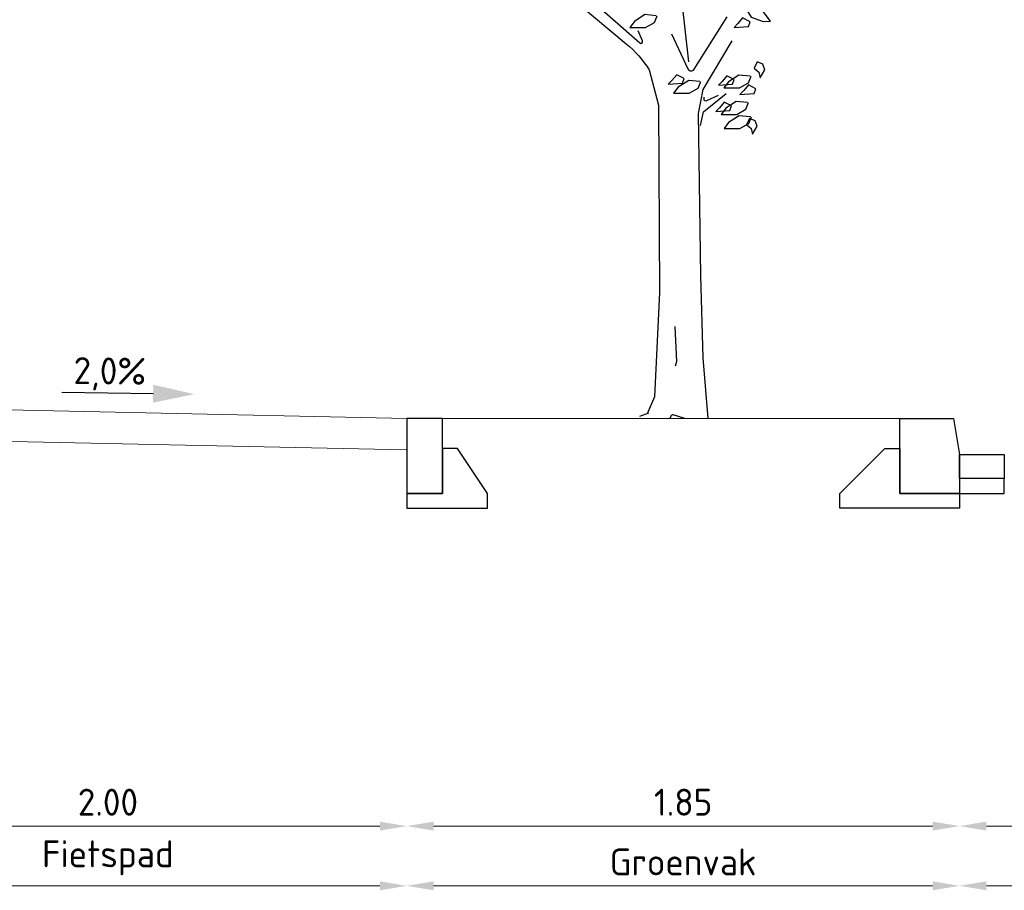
# Model space of a CAD drawing. Header units: metres. Extents: x 196651 to 397723, y 354703 to 710691.
# Tile 285 of 322: x 198847.19 to 198850.49, y 355787.12 to 355790.04. Entities that reach past the tile are written whole.
import ezdxf

# ---------------------------------------------------------------- set-up
doc = ezdxf.new("R2010")
doc.units = ezdxf.units.M
doc.header["$MEASUREMENT"] = 0
doc.layers.add('X-XX-AL-AANPIJLING-M', color=7, linetype='Continuous', lineweight=18)
doc.layers.add('X-XX-XX-DETAIL1-G', color=1, linetype='Continuous', lineweight=18)
for name, color, linetype in [('X-XX-NIEUW-DETAIL-S', 1, 'Continuous'), ('X-XX-NIEUW-DETAIL-T', 3, 'Continuous'), ('X-XX-NIEUW-DETAIL_GROEN-S', 7, 'Continuous')]:
    doc.layers.add(name, color=color, linetype=linetype)
doc.styles.add('NLCS-ISO', font='NLCS-ISO.ttf')
doc.styles.add('NLCS-ISO-T18', font='NLCS-ISO.ttf')
doc.dimstyles.new('Jens 1_50 - standaard', dxfattribs={"dimscale": 0.05, "dimtxt": 1.8, "dimasz": 1.8, "dimexe": 2, "dimexo": 2, "dimgap": 0.7, "dimtad": 1, "dimzin": 0, "dimdsep": 46, "dimtxsty": 'NLCS-ISO', "dimcen": 2.5, "dimdle": 2, "dimse1": 1, "dimse2": 1, "dimclrd": 256, "dimclre": 256, "dimclrt": 256, "dimadec": 1, "dimazin": 0, "dimtfac": 1, "dimtdec": 3, "dimtofl": 0, "dimtmove": 1, "dimatfit": 0, "dimfxl": 2, "dimfxlon": 1, "dimtfillclr": 254, "dimtolj": 1, "dimtzin": 0, "dimlwd": 18, "dimlwe": 18, "dimarcsym": 0})

# ---------------------------------------------------------------- blocks, each defined once
blk = doc.blocks.new('*U186')
blk.add_lwpolyline([(0.12, 0), (0, 0), (0, -0.25), (0.12, -0.25), (0.12, 0)], close=True)
at = {"flags": 128}
blk.add_lwpolyline([(0.12, -0.3), (0.27, -0.3), (0.27, -0.25), (0.17, -0.1), (0.12, -0.1), (0.12, -0.25), (0, -0.25), (0, -0.3)], close=True, dxfattribs=at)
blk = doc.blocks.new('*U271')
blk.add_hatch(color=5).paths.add_polyline_path([(0.1512, 0.0322), (0.1524, 0.0922), (0.2894, 0.0595)])
at = {"color": 5, "flags": 128}
blk.add_lwpolyline([(0.1518, 0.0622), (-0.1534, 0.0683)], dxfattribs=at)
at = {"insert": (0.0083, 0.1844), "char_height": 0.09, "width": 1.310814, "attachment_point": 2, "rotation": 358.8542, "style": 'NLCS-ISO-T18'}
blk.add_mtext('2,0%', dxfattribs=at)
blk = doc.blocks.new('*U272')
for points in [[(0.2, 0.12), (0.02, 0.12), (0, 0), (0, -0.13), (0.2, -0.13), (0.2, 0.12)], [(0.2, -0.18), (0.4, -0.18), (0.4, -0.13), (0.25, 0.02), (0.2, 0.02), (0.2, -0.13), (0, -0.13), (0, -0.18)]]:
    blk.add_lwpolyline(points, close=True)
blk = doc.blocks.new('*D1653')
at = {"layer": 'Defpoints', "color": 0, "transparency": 16777216}
for p in [(198846.4871, 355788.7406), (198848.4871, 355788.7006), (198848.4871, 355787.3373)]:
    blk.add_point(p, dxfattribs=at)
at = {"layer": 'X-XX-AL-AANPIJLING-M', "linetype": 'Continuous', "lineweight": 18, "transparency": 16777216}
blk.add_line((198846.5771, 355787.3373), (198848.3971, 355787.3373), dxfattribs=at)
at = {"layer": 'X-XX-AL-AANPIJLING-M', "transparency": 16777216}
for points in [[(198846.5771, 355787.3523), (198846.5771, 355787.3223), (198846.4871, 355787.3373)], [(198848.3971, 355787.3523), (198848.3971, 355787.3223), (198848.4871, 355787.3373)]]:
    blk.add_solid(points, dxfattribs=at)
at = {"layer": 'X-XX-AL-AANPIJLING-M', "transparency": 16777216, "insert": (198847.4871, 355787.4173), "char_height": 0.09, "attachment_point": 5, "style": 'NLCS-ISO'}
blk.add_mtext('\\A1;2.00', dxfattribs=at)
blk = doc.blocks.new('*D1655')
at = {"layer": 'Defpoints', "color": 0, "transparency": 16777216}
for p in [(198848.4871, 355788.7006), (198846.4871, 355788.5306), (198848.4871, 355787.1375)]:
    blk.add_point(p, dxfattribs=at)
at = {"layer": 'X-XX-AL-AANPIJLING-M', "linetype": 'Continuous', "lineweight": 18, "transparency": 16777216}
blk.add_line((198846.5771, 355787.1375), (198848.3971, 355787.1375), dxfattribs=at)
at = {"layer": 'X-XX-AL-AANPIJLING-M', "transparency": 16777216}
for points in [[(198846.5771, 355787.1525), (198846.5771, 355787.1225), (198846.4871, 355787.1375)], [(198848.3971, 355787.1525), (198848.3971, 355787.1225), (198848.4871, 355787.1375)]]:
    blk.add_solid(points, dxfattribs=at)
at = {"layer": 'X-XX-AL-AANPIJLING-M', "transparency": 16777216, "insert": (198847.4871, 355787.231), "char_height": 0.09, "attachment_point": 5, "style": 'NLCS-ISO'}
blk.add_mtext('\\A1;Fietspad', dxfattribs=at)
blk = doc.blocks.new('*D1657')
at = {"layer": 'Defpoints', "color": 0, "transparency": 16777216}
for p in [(198848.4871, 355788.7006), (198850.3371, 355788.5806), (198850.3371, 355787.3373)]:
    blk.add_point(p, dxfattribs=at)
at = {"layer": 'X-XX-AL-AANPIJLING-M', "linetype": 'Continuous', "lineweight": 18, "transparency": 16777216}
blk.add_line((198848.5771, 355787.3373), (198850.2471, 355787.3373), dxfattribs=at)
at = {"layer": 'X-XX-AL-AANPIJLING-M', "transparency": 16777216}
for points in [[(198848.5771, 355787.3523), (198848.5771, 355787.3223), (198848.4871, 355787.3373)], [(198850.2471, 355787.3523), (198850.2471, 355787.3223), (198850.3371, 355787.3373)]]:
    blk.add_solid(points, dxfattribs=at)
at = {"layer": 'X-XX-AL-AANPIJLING-M', "transparency": 16777216, "insert": (198849.4121, 355787.4173), "char_height": 0.09, "attachment_point": 5, "style": 'NLCS-ISO'}
blk.add_mtext('\\A1;1.85', dxfattribs=at)
blk = doc.blocks.new('*D1658')
at = {"layer": 'Defpoints', "color": 0, "transparency": 16777216}
for p in [(198848.4871, 355788.5008), (198850.3371, 355788.3808), (198850.3371, 355787.1375)]:
    blk.add_point(p, dxfattribs=at)
at = {"layer": 'X-XX-AL-AANPIJLING-M', "linetype": 'Continuous', "lineweight": 18, "transparency": 16777216}
blk.add_line((198848.5771, 355787.1375), (198850.2471, 355787.1375), dxfattribs=at)
at = {"layer": 'X-XX-AL-AANPIJLING-M', "transparency": 16777216}
for points in [[(198848.5771, 355787.1525), (198848.5771, 355787.1225), (198848.4871, 355787.1375)], [(198850.2471, 355787.1525), (198850.2471, 355787.1225), (198850.3371, 355787.1375)]]:
    blk.add_solid(points, dxfattribs=at)
at = {"layer": 'X-XX-AL-AANPIJLING-M', "transparency": 16777216, "insert": (198849.4121, 355787.2175), "char_height": 0.09, "attachment_point": 5, "style": 'NLCS-ISO'}
blk.add_mtext('\\A1;Groenvak', dxfattribs=at)
blk = doc.blocks.new('*D1659')
at = {"layer": 'Defpoints', "color": 0, "transparency": 16777216}
for p in [(198853.3371, 355788.6406), (198850.3371, 355788.5806), (198853.3371, 355787.3373)]:
    blk.add_point(p, dxfattribs=at)
at = {"layer": 'X-XX-AL-AANPIJLING-M', "linetype": 'Continuous', "lineweight": 18, "transparency": 16777216}
blk.add_line((198850.4271, 355787.3373), (198853.2471, 355787.3373), dxfattribs=at)
at = {"layer": 'X-XX-AL-AANPIJLING-M', "transparency": 16777216}
for points in [[(198850.4271, 355787.3523), (198850.4271, 355787.3223), (198850.3371, 355787.3373)], [(198853.2471, 355787.3523), (198853.2471, 355787.3223), (198853.3371, 355787.3373)]]:
    blk.add_solid(points, dxfattribs=at)
at = {"layer": 'X-XX-AL-AANPIJLING-M', "transparency": 16777216, "insert": (198851.8371, 355787.4173), "char_height": 0.09, "attachment_point": 5, "style": 'NLCS-ISO'}
blk.add_mtext('\\A1;3.00', dxfattribs=at)
blk = doc.blocks.new('*D1661')
at = {"layer": 'Defpoints', "color": 0, "transparency": 16777216}
for p in [(198853.3371, 355788.4408), (198850.3371, 355788.3808), (198853.3371, 355787.1375)]:
    blk.add_point(p, dxfattribs=at)
at = {"layer": 'X-XX-AL-AANPIJLING-M', "linetype": 'Continuous', "lineweight": 18, "transparency": 16777216}
blk.add_line((198850.4271, 355787.1375), (198853.2471, 355787.1375), dxfattribs=at)
at = {"layer": 'X-XX-AL-AANPIJLING-M', "transparency": 16777216}
for points in [[(198850.4271, 355787.1525), (198850.4271, 355787.1225), (198850.3371, 355787.1375)], [(198853.2471, 355787.1525), (198853.2471, 355787.1225), (198853.3371, 355787.1375)]]:
    blk.add_solid(points, dxfattribs=at)
at = {"layer": 'X-XX-AL-AANPIJLING-M', "transparency": 16777216, "insert": (198851.8371, 355787.231), "char_height": 0.09, "attachment_point": 5, "style": 'NLCS-ISO'}
blk.add_mtext('\\A1;Rijbaan', dxfattribs=at)
blk = doc.blocks.new('JENS-DEATIL-NIEUW AAN TE PLANTEN BOOM')
at = {"color": 37}
blk.add_line((-0.1268, 0.03), (-0.1758, 0.011), dxfattribs=at)
for points in [[(-0.5358, 2.328), (-0.2508, 2.09, -0.074112), (-0.1218, 1.945), (-0.0698, 1.748), (-0.0648, 0.703), (-0.0928, 0.122), (-0.1338, 0.027)], [(-0.4618, 2.349), (-0.1753, 2.0947, 0.80663), (-0.1596, 2.1062), (-0.1848, 2.163)], [(0.0012, 2.146), (0.0936, 1.9501, 0.593059), (0.1286, 1.948), (0.3122, 2.241)], [(0.2622, 1.802), (0.1974, 1.7717, -0.549165), (0.1832, 1.7807), (0.1832, 1.792)], [(0.0762, 0), (0.0111, 0.0202, 0.393382), (-0.0012, 0.0143), (-0.0068, 0)]]:
    blk.add_lwpolyline(points, format="xyb", dxfattribs=at)
for points in [[(0.0592, 2.32), (0.0972, 1.99)], [(0.3392, 2.106), (0.1772, 1.836), (0.1502, 1.701), (0.1632, 0.796), (0.1772, 0.338), (0.2042, 0)], [(0.1632, 1.635), (0.1802, 1.71), (0.3062, 1.812)], [(0.0202, 0.514), (0.0302, 0.318), (0.0232, 0.292)]]:
    blk.add_lwpolyline(points, dxfattribs=at)
at = {"color": 104}
for points in [[(0.4136, 2.2916), (0.4467, 2.2387), (0.5123, 2.215), (0.5545, 2.2163), (0.5012, 2.2849), (0.4487, 2.307), (0.4097, 2.2965)], [(-0.0843, 2.2463), (-0.1464, 2.2525), (-0.2053, 2.2152), (-0.2302, 2.1811), (-0.1433, 2.1811), (-0.0936, 2.209), (-0.0781, 2.2463)], [(0.1598, 1.8796), (0.0977, 1.8858), (0.0388, 1.8486), (0.0139, 1.8144), (0.1008, 1.8144), (0.1505, 1.8423), (0.166, 1.8796)], [(0.4402, 1.9087), (0.3781, 1.9149), (0.3191, 1.8777), (0.2943, 1.8436), (0.3812, 1.8436), (0.4308, 1.8715), (0.4464, 1.9087)], [(0.4255, 1.7618), (0.3635, 1.768), (0.3045, 1.7308), (0.2797, 1.6966), (0.3666, 1.6966), (0.4162, 1.7246), (0.4317, 1.7618)], [(0.4417, 1.6825), (0.3796, 1.6887), (0.3206, 1.6515), (0.2958, 1.6174), (0.3827, 1.6174), (0.4324, 1.6453), (0.4479, 1.6825)]]:
    blk.add_lwpolyline(points, dxfattribs=at)
for points in [[(0.4404, 2.2132), (0.3988, 2.2343), (0.3728, 2.2027), (0.3517, 2.1816), (0.4305, 2.1871)], [(0.4792, 1.989), (0.4632, 1.955), (0.4892, 1.932), (0.4972, 1.901), (0.5232, 1.945), (0.5122, 1.976)], [(0.0722, 1.8963), (0.0307, 1.9174), (0.0046, 1.8857), (-0.0165, 1.8646), (0.0623, 1.8702)], [(0.3519, 1.8902), (0.3103, 1.9113), (0.2843, 1.8797), (0.2632, 1.8586), (0.342, 1.8642)], [(0.4724, 1.8392), (0.4308, 1.8603), (0.4048, 1.8287), (0.3837, 1.8076), (0.4625, 1.8131)], [(0.3373, 1.7433), (0.2957, 1.7644), (0.2696, 1.7328), (0.2485, 1.7117), (0.3274, 1.7173)], [(0.4362, 1.674), (0.4202, 1.64), (0.4462, 1.617), (0.4542, 1.586), (0.4802, 1.63), (0.4692, 1.661)]]:
    blk.add_lwpolyline(points, close=True, dxfattribs=at)
blk = doc.blocks.new('JENS-DETAIL-GOOTTEGEL')
for points in [[(0, 0), (0.15, 0), (0.15, -0.08), (0, -0.08)], [(0, -0.08), (0, -0.13), (0.15, -0.13), (0.15, -0.08)]]:
    blk.add_lwpolyline(points, close=True)

msp = doc.modelspace()

# ---------------------------------------------------------------- linework, layer by layer
at = {"layer": 'X-XX-XX-DETAIL1-G', "flags": 128}
for points in [[(198848.4871, 355788.7006), (198846.6371, 355788.7406)], [(198848.6071, 355788.7006), (198850.1371, 355788.7006)], [(198848.4848, 355788.5956), (198846.6371, 355788.6356)]]:
    msp.add_lwpolyline(points, dxfattribs=at)

# ---------------------------------------------------------------- block references
at = {"layer": 'X-XX-NIEUW-DETAIL-S'}
for name, p in [('*U186', (198848.4871, 355788.7006)), ('JENS-DETAIL-GOOTTEGEL', (198850.3371, 355788.5806))]:
    msp.add_blockref(name, p, dxfattribs=at)
at = {"layer": 'X-XX-NIEUW-DETAIL-S', "xscale": -1}
msp.add_blockref('*U272', (198850.3371, 355788.5806), dxfattribs=at)
at = {"layer": 'X-XX-NIEUW-DETAIL-T', "rotation": 0.477254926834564}
msp.add_blockref('*U271', (198847.4871, 355788.7206), dxfattribs=at)
at = {"layer": 'X-XX-NIEUW-DETAIL_GROEN-S', "xscale": 0.6, "yscale": 0.6, "zscale": 0.6}
msp.add_blockref('JENS-DEATIL-NIEUW AAN TE PLANTEN BOOM', (198849.3721, 355788.7006), dxfattribs=at)

# ---------------------------------------------------------------- dimensions: what is measured, and where the dimension line sits
at = {"layer": 'X-XX-AL-AANPIJLING-M'}
for base, p1, p2, picture, middle in [((198848.4871, 355787.3373), (198846.4871, 355788.7406), (198848.4871, 355788.7006), '*D1653', (198847.4871, 355787.4173)), ((198850.3371, 355787.3373), (198848.4871, 355788.7006), (198850.3371, 355788.5806), '*D1657', (198849.4121, 355787.4173)), ((198853.3371, 355787.3373), (198850.3371, 355788.5806), (198853.3371, 355788.6406), '*D1659', (198851.8371, 355787.4173))]:
    dim = msp.add_linear_dim(base=base, p1=p1, p2=p2, dimstyle='Jens 1_50 - standaard', dxfattribs=at)
    dim.commit()
    dim.dimension.update_dxf_attribs({"geometry": picture, "text_midpoint": middle})
for base, p1, p2, text, picture, middle in [((198848.4871, 355787.1375), (198846.4871, 355788.5306), (198848.4871, 355788.7006), 'Fietspad', '*D1655', (198847.4871, 355787.231)), ((198850.3371, 355787.1375), (198848.4871, 355788.5008), (198850.3371, 355788.3808), 'Groenvak', '*D1658', (198849.4121, 355787.2175)), ((198853.3371, 355787.1375), (198850.3371, 355788.3808), (198853.3371, 355788.4408), 'Rijbaan', '*D1661', (198851.8371, 355787.231))]:
    dim = msp.add_linear_dim(base=base, p1=p1, p2=p2, text=text, dimstyle='Jens 1_50 - standaard', dxfattribs=at)
    dim.commit()
    dim.dimension.update_dxf_attribs({"geometry": picture, "text_midpoint": middle})

doc.saveas('drawing.dxf')
